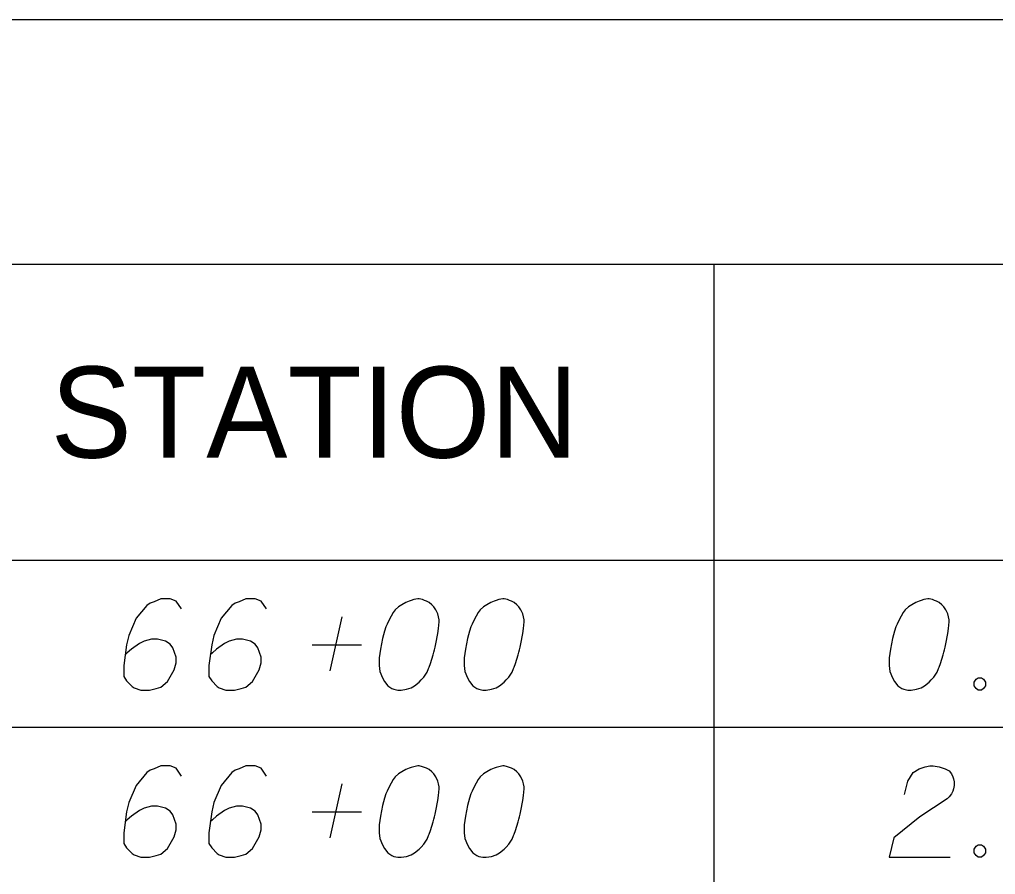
# Model space of a CAD drawing. Extents: x 2074207 to 2076812, y 516372 to 523312.
# Drawn here: x 2076345.6 to 2076397, y 519807.1 to 519852.1 of the extents above; entities that cross this region are included whole.
import ezdxf

# ---------------------------------------------------------------- set-up
doc = ezdxf.new("R2010")
doc.units = 0
for name, color, linetype in [('Prop DirtTable_ Soil Test Results - Outline (Major)', 7, 'Continuous'), ('Prop DirtTable_ Soil Test Results - Outline (Minor)', 7, 'Continuous'), ('Prop DirtTable_ Soil Test Results - Tx (Header - Small)', 7, 'Continuous'), ('Prop DirtTable_ Soil Test Results - Tx (Sample Data)', 7, 'Continuous')]:
    doc.layers.add(name, color=color, linetype=linetype)

msp = doc.modelspace()

# ---------------------------------------------------------------- linework, layer by layer
at = {"layer": 'Prop DirtTable_ Soil Test Results - Outline (Major)'}
for p, q in [((2076260.609, 519852.144), (2076811.903, 519852.144)), ((2076260.609, 519823.659), (2076811.903, 519823.659)), ((2076260.609, 519823.659), (2076811.903, 519823.659))]:
    msp.add_line(p, q, dxfattribs=at)
at = {"layer": 'Prop DirtTable_ Soil Test Results - Outline (Minor)'}
for p, q in [((2076260.609, 519839.259), (2076811.903, 519839.259)), ((2076382.2, 519839.259), (2076382.2, 519814.859)), ((2076260.609, 519814.859), (2076811.903, 519814.859)), ((2076260.609, 519814.859), (2076811.903, 519814.859)), ((2076382.2, 519814.859), (2076382.2, 519806.059))]:
    msp.add_line(p, q, dxfattribs=at)
at = {"layer": 'Prop DirtTable_ Soil Test Results - Tx (Sample Data)'}
for points in [[(2076354.149, 519821.089), (2076353.867, 519821.505), (2076353.55, 519821.618), (2076353.056, 519821.618), (2076352.703, 519821.467), (2076352.491, 519821.392), (2076352.315, 519821.278), (2076351.751, 519820.598), (2076351.363, 519819.691), (2076351.257, 519819.2), (2076351.116, 519818.104), (2076351.116, 519817.537), (2076351.257, 519817.31), (2076351.539, 519817.007), (2076351.645, 519816.932), (2076351.998, 519816.818), (2076352.456, 519816.818), (2076352.809, 519816.894), (2076353.056, 519816.97), (2076353.409, 519817.272), (2076353.761, 519817.877), (2076353.867, 519818.255), (2076353.867, 519818.557), (2076353.691, 519819.048), (2076353.55, 519819.237), (2076353.303, 519819.389), (2076352.879, 519819.502), (2076352.562, 519819.502), (2076352.174, 519819.389), (2076351.927, 519819.275), (2076351.504, 519818.973), (2076351.292, 519818.784), (2076351.186, 519818.67)], [(2076358.629, 519821.089), (2076358.347, 519821.505), (2076358.03, 519821.618), (2076357.536, 519821.618), (2076357.183, 519821.467), (2076356.971, 519821.392), (2076356.795, 519821.278), (2076356.231, 519820.598), (2076355.843, 519819.691), (2076355.737, 519819.2), (2076355.596, 519818.104), (2076355.596, 519817.537), (2076355.737, 519817.31), (2076356.019, 519817.007), (2076356.125, 519816.932), (2076356.478, 519816.818), (2076356.936, 519816.818), (2076357.289, 519816.894), (2076357.536, 519816.97), (2076357.889, 519817.272), (2076358.241, 519817.877), (2076358.347, 519818.255), (2076358.347, 519818.557), (2076358.171, 519819.048), (2076358.03, 519819.237), (2076357.783, 519819.389), (2076357.359, 519819.502), (2076357.042, 519819.502), (2076356.654, 519819.389), (2076356.407, 519819.275), (2076355.984, 519818.973), (2076355.772, 519818.784), (2076355.666, 519818.67)], [(2076366.672, 519821.618), (2076366.602, 519821.618), (2076366.39, 519821.581), (2076366.249, 519821.543), (2076366.143, 519821.505), (2076365.967, 519821.43), (2076365.755, 519821.316), (2076365.579, 519821.203), (2076365.402, 519821.052), (2076365.296, 519820.9), (2076365.191, 519820.711), (2076365.085, 519820.522), (2076364.979, 519820.296), (2076364.908, 519820.144), (2076364.838, 519819.918), (2076364.732, 519819.54), (2076364.626, 519818.973), (2076364.556, 519818.519), (2076364.556, 519818.104), (2076364.591, 519817.801), (2076364.732, 519817.461), (2076364.838, 519817.272), (2076365.014, 519817.045), (2076365.226, 519816.894), (2076365.332, 519816.856), (2076365.543, 519816.818), (2076365.72, 519816.818), (2076366.002, 519816.856), (2076366.249, 519816.932), (2076366.425, 519817.045), (2076366.672, 519817.234), (2076366.778, 519817.348), (2076366.919, 519817.499), (2076367.025, 519817.65), (2076367.095, 519817.763), (2076367.166, 519817.952), (2076367.201, 519818.028), (2076367.272, 519818.217), (2076367.342, 519818.444), (2076367.413, 519818.67), (2076367.448, 519818.822), (2076367.483, 519818.935), (2076367.519, 519819.086), (2076367.589, 519819.426), (2076367.625, 519819.615), (2076367.66, 519819.804), (2076367.695, 519820.069), (2076367.73, 519820.409), (2076367.73, 519820.522), (2076367.695, 519820.674), (2076367.66, 519820.825), (2076367.554, 519821.052), (2076367.448, 519821.203), (2076367.342, 519821.316), (2076367.201, 519821.43), (2076367.06, 519821.505), (2076366.954, 519821.543), (2076366.849, 519821.581), (2076366.672, 519821.618)], [(2076371.152, 519821.618), (2076371.082, 519821.618), (2076370.87, 519821.581), (2076370.729, 519821.543), (2076370.623, 519821.505), (2076370.447, 519821.43), (2076370.235, 519821.316), (2076370.059, 519821.203), (2076369.882, 519821.052), (2076369.776, 519820.9), (2076369.671, 519820.711), (2076369.565, 519820.522), (2076369.459, 519820.296), (2076369.388, 519820.144), (2076369.318, 519819.918), (2076369.212, 519819.54), (2076369.106, 519818.973), (2076369.036, 519818.519), (2076369.036, 519818.104), (2076369.071, 519817.801), (2076369.212, 519817.461), (2076369.318, 519817.272), (2076369.494, 519817.045), (2076369.706, 519816.894), (2076369.812, 519816.856), (2076370.023, 519816.818), (2076370.2, 519816.818), (2076370.482, 519816.856), (2076370.729, 519816.932), (2076370.905, 519817.045), (2076371.152, 519817.234), (2076371.258, 519817.348), (2076371.399, 519817.499), (2076371.505, 519817.65), (2076371.575, 519817.763), (2076371.646, 519817.952), (2076371.681, 519818.028), (2076371.752, 519818.217), (2076371.822, 519818.444), (2076371.893, 519818.67), (2076371.928, 519818.822), (2076371.963, 519818.935), (2076371.999, 519819.086), (2076372.069, 519819.426), (2076372.105, 519819.615), (2076372.14, 519819.804), (2076372.175, 519820.069), (2076372.21, 519820.409), (2076372.21, 519820.522), (2076372.175, 519820.674), (2076372.14, 519820.825), (2076372.034, 519821.052), (2076371.928, 519821.203), (2076371.822, 519821.316), (2076371.681, 519821.43), (2076371.54, 519821.505), (2076371.434, 519821.543), (2076371.329, 519821.581), (2076371.152, 519821.618)], [(2076393.552, 519821.618), (2076393.482, 519821.618), (2076393.27, 519821.581), (2076393.129, 519821.543), (2076393.023, 519821.505), (2076392.847, 519821.43), (2076392.635, 519821.316), (2076392.459, 519821.203), (2076392.282, 519821.052), (2076392.176, 519820.9), (2076392.071, 519820.711), (2076391.965, 519820.522), (2076391.859, 519820.296), (2076391.788, 519820.144), (2076391.718, 519819.918), (2076391.612, 519819.54), (2076391.506, 519818.973), (2076391.436, 519818.519), (2076391.436, 519818.104), (2076391.471, 519817.801), (2076391.612, 519817.461), (2076391.718, 519817.272), (2076391.894, 519817.045), (2076392.106, 519816.894), (2076392.212, 519816.856), (2076392.423, 519816.818), (2076392.6, 519816.818), (2076392.882, 519816.856), (2076393.129, 519816.932), (2076393.305, 519817.045), (2076393.552, 519817.234), (2076393.658, 519817.348), (2076393.799, 519817.499), (2076393.905, 519817.65), (2076393.975, 519817.763), (2076394.046, 519817.952), (2076394.081, 519818.028), (2076394.152, 519818.217), (2076394.222, 519818.444), (2076394.293, 519818.67), (2076394.328, 519818.822), (2076394.363, 519818.935), (2076394.399, 519819.086), (2076394.469, 519819.426), (2076394.505, 519819.615), (2076394.54, 519819.804), (2076394.575, 519820.069), (2076394.61, 519820.409), (2076394.61, 519820.522), (2076394.575, 519820.674), (2076394.54, 519820.825), (2076394.434, 519821.052), (2076394.328, 519821.203), (2076394.222, 519821.316), (2076394.081, 519821.43), (2076393.94, 519821.505), (2076393.834, 519821.543), (2076393.729, 519821.581), (2076393.552, 519821.618)], [(2076361.98, 519817.839), (2076362.615, 519820.674)], [(2076361.028, 519819.2), (2076363.638, 519819.2)], [(2076396.127, 519817.461), (2076396.304, 519817.461), (2076396.409, 519817.385), (2076396.515, 519817.234), (2076396.515, 519817.045), (2076396.409, 519816.894), (2076396.304, 519816.818), (2076396.127, 519816.818), (2076396.021, 519816.894), (2076395.916, 519817.045), (2076395.916, 519817.234), (2076396.021, 519817.385), (2076396.127, 519817.461)], [(2076354.149, 519812.289), (2076353.867, 519812.705), (2076353.55, 519812.818), (2076353.056, 519812.818), (2076352.703, 519812.667), (2076352.491, 519812.592), (2076352.315, 519812.478), (2076351.751, 519811.798), (2076351.363, 519810.891), (2076351.257, 519810.4), (2076351.116, 519809.304), (2076351.116, 519808.737), (2076351.257, 519808.51), (2076351.539, 519808.207), (2076351.645, 519808.132), (2076351.998, 519808.018), (2076352.456, 519808.018), (2076352.809, 519808.094), (2076353.056, 519808.17), (2076353.409, 519808.472), (2076353.761, 519809.077), (2076353.867, 519809.455), (2076353.867, 519809.757), (2076353.691, 519810.248), (2076353.55, 519810.437), (2076353.303, 519810.589), (2076352.879, 519810.702), (2076352.562, 519810.702), (2076352.174, 519810.589), (2076351.927, 519810.475), (2076351.504, 519810.173), (2076351.292, 519809.984), (2076351.186, 519809.87)], [(2076358.629, 519812.289), (2076358.347, 519812.705), (2076358.03, 519812.818), (2076357.536, 519812.818), (2076357.183, 519812.667), (2076356.971, 519812.592), (2076356.795, 519812.478), (2076356.231, 519811.798), (2076355.843, 519810.891), (2076355.737, 519810.4), (2076355.596, 519809.304), (2076355.596, 519808.737), (2076355.737, 519808.51), (2076356.019, 519808.207), (2076356.125, 519808.132), (2076356.478, 519808.018), (2076356.936, 519808.018), (2076357.289, 519808.094), (2076357.536, 519808.17), (2076357.889, 519808.472), (2076358.241, 519809.077), (2076358.347, 519809.455), (2076358.347, 519809.757), (2076358.171, 519810.248), (2076358.03, 519810.437), (2076357.783, 519810.589), (2076357.359, 519810.702), (2076357.042, 519810.702), (2076356.654, 519810.589), (2076356.407, 519810.475), (2076355.984, 519810.173), (2076355.772, 519809.984), (2076355.666, 519809.87)], [(2076366.672, 519812.818), (2076366.602, 519812.818), (2076366.39, 519812.781), (2076366.249, 519812.743), (2076366.143, 519812.705), (2076365.967, 519812.63), (2076365.755, 519812.516), (2076365.579, 519812.403), (2076365.402, 519812.252), (2076365.296, 519812.1), (2076365.191, 519811.911), (2076365.085, 519811.722), (2076364.979, 519811.496), (2076364.908, 519811.344), (2076364.838, 519811.118), (2076364.732, 519810.74), (2076364.626, 519810.173), (2076364.556, 519809.719), (2076364.556, 519809.304), (2076364.591, 519809.001), (2076364.732, 519808.661), (2076364.838, 519808.472), (2076365.014, 519808.245), (2076365.226, 519808.094), (2076365.332, 519808.056), (2076365.543, 519808.018), (2076365.72, 519808.018), (2076366.002, 519808.056), (2076366.249, 519808.132), (2076366.425, 519808.245), (2076366.672, 519808.434), (2076366.778, 519808.548), (2076366.919, 519808.699), (2076367.025, 519808.85), (2076367.095, 519808.963), (2076367.166, 519809.152), (2076367.201, 519809.228), (2076367.272, 519809.417), (2076367.342, 519809.644), (2076367.413, 519809.87), (2076367.448, 519810.022), (2076367.483, 519810.135), (2076367.519, 519810.286), (2076367.589, 519810.626), (2076367.625, 519810.815), (2076367.66, 519811.004), (2076367.695, 519811.269), (2076367.73, 519811.609), (2076367.73, 519811.722), (2076367.695, 519811.874), (2076367.66, 519812.025), (2076367.554, 519812.252), (2076367.448, 519812.403), (2076367.342, 519812.516), (2076367.201, 519812.63), (2076367.06, 519812.705), (2076366.954, 519812.743), (2076366.849, 519812.781), (2076366.672, 519812.818)], [(2076371.152, 519812.818), (2076371.082, 519812.818), (2076370.87, 519812.781), (2076370.729, 519812.743), (2076370.623, 519812.705), (2076370.447, 519812.63), (2076370.235, 519812.516), (2076370.059, 519812.403), (2076369.882, 519812.252), (2076369.776, 519812.1), (2076369.671, 519811.911), (2076369.565, 519811.722), (2076369.459, 519811.496), (2076369.388, 519811.344), (2076369.318, 519811.118), (2076369.212, 519810.74), (2076369.106, 519810.173), (2076369.036, 519809.719), (2076369.036, 519809.304), (2076369.071, 519809.001), (2076369.212, 519808.661), (2076369.318, 519808.472), (2076369.494, 519808.245), (2076369.706, 519808.094), (2076369.812, 519808.056), (2076370.023, 519808.018), (2076370.2, 519808.018), (2076370.482, 519808.056), (2076370.729, 519808.132), (2076370.905, 519808.245), (2076371.152, 519808.434), (2076371.258, 519808.548), (2076371.399, 519808.699), (2076371.505, 519808.85), (2076371.575, 519808.963), (2076371.646, 519809.152), (2076371.681, 519809.228), (2076371.752, 519809.417), (2076371.822, 519809.644), (2076371.893, 519809.87), (2076371.928, 519810.022), (2076371.963, 519810.135), (2076371.999, 519810.286), (2076372.069, 519810.626), (2076372.105, 519810.815), (2076372.14, 519811.004), (2076372.175, 519811.269), (2076372.21, 519811.609), (2076372.21, 519811.722), (2076372.175, 519811.874), (2076372.14, 519812.025), (2076372.034, 519812.252), (2076371.928, 519812.403), (2076371.822, 519812.516), (2076371.681, 519812.63), (2076371.54, 519812.705), (2076371.434, 519812.743), (2076371.329, 519812.781), (2076371.152, 519812.818)], [(2076392.247, 519811.307), (2076392.423, 519812.025), (2076392.706, 519812.478), (2076393.023, 519812.667), (2076393.34, 519812.781), (2076393.587, 519812.818), (2076393.764, 519812.818), (2076394.081, 519812.781), (2076394.293, 519812.705), (2076394.399, 519812.667), (2076394.61, 519812.554), (2076394.716, 519812.403), (2076394.787, 519812.252), (2076394.822, 519812.138), (2076394.857, 519811.987), (2076394.857, 519811.798), (2076394.822, 519811.609), (2076394.787, 519811.496), (2076394.716, 519811.344), (2076394.61, 519811.193), (2076394.505, 519811.08), (2076393.058, 519810.135), (2076391.683, 519809.039), (2076391.436, 519808.018), (2076394.646, 519808.018)], [(2076361.98, 519809.039), (2076362.615, 519811.874)], [(2076361.028, 519810.4), (2076363.638, 519810.4)], [(2076396.127, 519808.661), (2076396.304, 519808.661), (2076396.409, 519808.585), (2076396.515, 519808.434), (2076396.515, 519808.245), (2076396.409, 519808.094), (2076396.304, 519808.018), (2076396.127, 519808.018), (2076396.021, 519808.094), (2076395.916, 519808.245), (2076395.916, 519808.434), (2076396.021, 519808.585), (2076396.127, 519808.661)]]:
    msp.add_lwpolyline(points, dxfattribs=at)

# ---------------------------------------------------------------- texts
at = {"layer": 'Prop DirtTable_ Soil Test Results - Tx (Header - Small)'}
msp.add_text('STATION', height=4.8, dxfattribs=at).set_placement((2076347.248, 519829.059))

doc.saveas('drawing.dxf')
